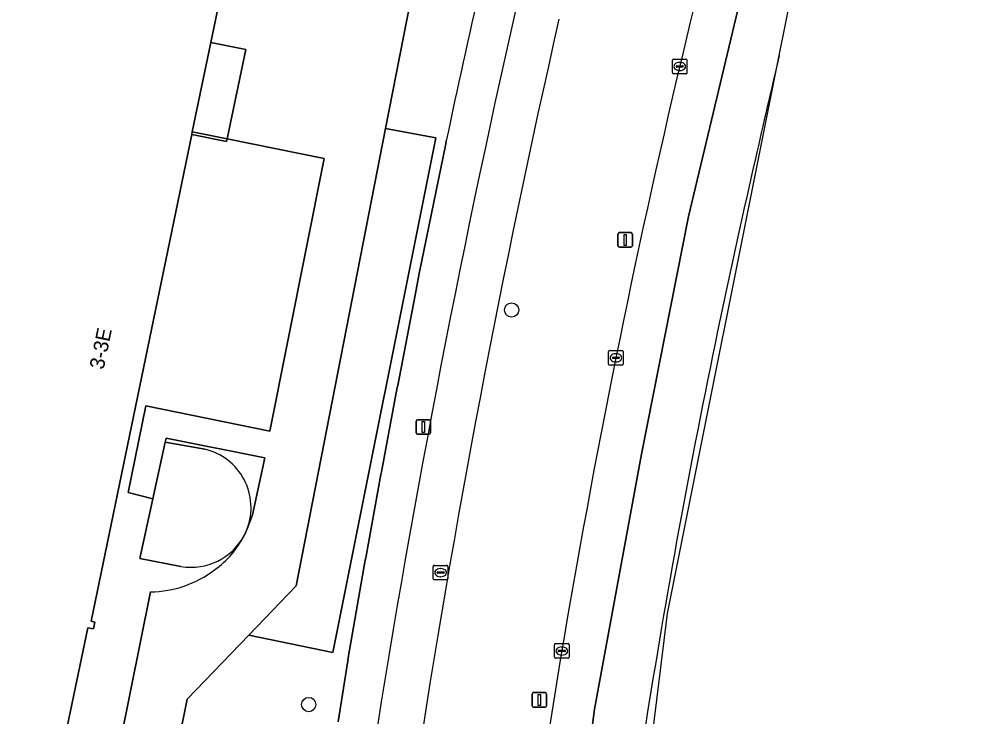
# Model space of a CAD drawing. Extents: x 161241 to 161758, y 384138 to 384885.
# Drawn here: x 161439 to 161505.2, y 384189 to 384236.8 of the extents above; entities that cross this region are included whole.
import ezdxf

# ---------------------------------------------------------------- set-up
doc = ezdxf.new("R2010")
doc.units = 0
for name, color, linetype in [('IMGEO_Berm_groen', 7, 'Continuous'), ('IMGEO_Boom', 7, 'Continuous'), ('IMGEO_Fietspad_gesloten', 7, 'Continuous'), ('IMGEO_Groenvoorziening', 7, 'Continuous'), ('IMGEO_Kolk', 7, 'Continuous'), ('IMGEO_Lichtmast', 7, 'Continuous'), ('IMGEO_Muur', 7, 'Continuous'), ('IMGEO_Pand', 7, 'Continuous'), ('IMGEO_Pand_nummerreeks', 7, 'Continuous'), ('IMGEO_Parkeervlak_open', 7, 'Continuous'), ('IMGEO_Rijbaan_lokaal_gesloten', 7, 'Continuous'), ('IMGEO_Rijbaan_lokaal_open', 7, 'Continuous'), ('IMGEO_Rioolput', 7, 'Continuous'), ('IMGEO_Voetpad_open', 7, 'Continuous')]:
    doc.layers.add(name, color=color, linetype=linetype)

msp = doc.modelspace()

# ---------------------------------------------------------------- linework, layer by layer
at = {"layer": 'IMGEO_Berm_groen'}
msp.add_lwpolyline([(161480.044, 384168.096), (161483.497, 384196.048), (161491.168, 384234.329)], dxfattribs=at)
for centre, radius, start, end in [((162060.147, 384097.056), 591.775, 164.583524, 168.642877), ((162191.8, 384074.084), 734.013, 167.191187, 171.331495), ((161981.717, 384117.185), 504.342, 166.56914, 167.39261), ((162049.283, 384098.342), 574.404, 167.029464, 169.792421), ((162080.075, 384092.431), 612.223, 168.585748, 172.505802), ((162105.793, 384089.027), 631.67, 169.869265, 172.34975)]:
    msp.add_arc(centre, radius, start, end, dxfattribs=at)
at = {"layer": 'IMGEO_Boom'}
for centre in [(161472.801, 384216.873), (161458.886, 384189.809)]:
    msp.add_circle(centre, 0.489, dxfattribs=at)
at = {"layer": 'IMGEO_Fietspad_gesloten'}
for centre, radius, start, end in [((162230.462, 384065.754), 776.602, 167.214855, 171.164573), ((162191.8, 384074.084), 734.013, 167.191187, 171.331495)]:
    msp.add_arc(centre, radius, start, end, dxfattribs=at)
at = {"layer": 'IMGEO_Groenvoorziening'}
for points in [[(161465.863, 384238.046), (161464.156, 384229.33), (161467.614, 384228.691), (161460.528, 384193.368), (161454.769, 384194.574), (161450.553, 384190.18), (161447.397, 384174.537)], [(161460.912, 384188.629), (161461.56, 384192.809), (161461.588, 384193.018), (161462.766, 384199.717), (161462.81, 384199.882), (161463.831, 384205.598), (161463.869, 384205.765), (161464.952, 384211.554), (161464.994, 384211.701), (161466.186, 384217.884), (161466.465, 384219.382), (161468.282, 384228.265), (161468.323, 384228.48)]]:
    msp.add_lwpolyline(points, dxfattribs=at)
msp.add_arc((162044.09, 384107.797), 588.279, 166.011457, 168.161921, dxfattribs=at)
at = {"layer": 'IMGEO_Kolk'}
for p, q in [((161483.835, 384233.155), (161483.835, 384234.007)), ((161483.91, 384234.081), (161484.762, 384234.081)), ((161484.323, 384233.861), (161484.348, 384233.861)), ((161484.836, 384234.007), (161484.836, 384233.155)), ((161484.094, 384233.575), (161484.094, 384233.587)), ((161484.532, 384233.538), (161484.134, 384233.538)), ((161484.137, 384233.624), (161484.535, 384233.624)), ((161484.346, 384233.301), (161484.321, 384233.301)), ((161484.578, 384233.587), (161484.578, 384233.575)), ((161484.762, 384233.081), (161483.91, 384233.081)), ((161479.459, 384213.165), (161479.459, 384214.017)), ((161479.534, 384214.091), (161480.386, 384214.091)), ((161480.46, 384214.017), (161480.46, 384213.165)), ((161479.718, 384213.585), (161479.718, 384213.597)), ((161480.156, 384213.548), (161479.758, 384213.548)), ((161479.761, 384213.634), (161480.159, 384213.634)), ((161479.97, 384213.311), (161479.945, 384213.311)), ((161479.947, 384213.871), (161479.972, 384213.871)), ((161480.202, 384213.597), (161480.202, 384213.585)), ((161480.386, 384213.091), (161479.534, 384213.091)), ((161475.748, 384193.059), (161475.748, 384193.911)), ((161475.823, 384193.985), (161476.675, 384193.985)), ((161476.007, 384193.479), (161476.007, 384193.491)), ((161476.05, 384193.528), (161476.448, 384193.528)), ((161476.236, 384193.765), (161476.261, 384193.765)), ((161476.491, 384193.491), (161476.491, 384193.479)), ((161476.749, 384193.911), (161476.749, 384193.059)), ((161476.675, 384192.985), (161475.823, 384192.985)), ((161476.445, 384193.442), (161476.047, 384193.442)), ((161476.259, 384193.205), (161476.234, 384193.205))]:
    msp.add_line(p, q, dxfattribs=at)
for points in [[(161483.835, 384233.155), (161483.835, 384234.007)], [(161483.91, 384234.081), (161484.762, 384234.081)], [(161484.836, 384234.007), (161484.836, 384233.155)], [(161484.762, 384233.081), (161483.91, 384233.081)], [(161479.459, 384213.165), (161479.459, 384214.017)], [(161479.534, 384214.091), (161480.386, 384214.091)], [(161480.46, 384214.017), (161480.46, 384213.165)], [(161480.386, 384213.091), (161479.534, 384213.091)], [(161475.748, 384193.059), (161475.748, 384193.911)], [(161475.823, 384193.985), (161476.675, 384193.985)], [(161476.749, 384193.911), (161476.749, 384193.059)], [(161476.675, 384192.985), (161475.823, 384192.985)]]:
    msp.add_lwpolyline(points, dxfattribs=at)
for centre, radius, start, end in [((161483.912, 384234.005), 0.0765, 91.55205, 178.44795), ((161483.912, 384234.005), 0.0765, 91.55205, 178.44795), ((161484.76, 384234.005), 0.0765, 1.55205, 88.44795), ((161484.76, 384234.005), 0.0765, 1.55205, 88.44795), ((161483.912, 384233.157), 0.0765, 181.55205, 268.44795), ((161483.912, 384233.157), 0.0765, 181.55205, 268.44795), ((161484.134, 384233.584), 0.0403, 85.87752, 175.75265), ((161484.131, 384233.574), 0.0366, 178.93798, 274.71019), ((161484.535, 384233.581), 0.043, 264.86636, 352.45326), ((161484.539, 384233.586), 0.0386, 1.73085, 96.63898), ((161484.76, 384233.157), 0.0765, 271.55205, 358.44795), ((161484.76, 384233.157), 0.0765, 271.55205, 358.44795), ((161479.536, 384214.015), 0.0765, 91.55205, 178.44795), ((161479.536, 384214.015), 0.0765, 91.55205, 178.44795), ((161480.384, 384214.015), 0.0765, 1.55205, 88.44795), ((161480.384, 384214.015), 0.0765, 1.55205, 88.44795), ((161479.758, 384213.594), 0.0403, 85.87752, 175.75265), ((161479.755, 384213.584), 0.0366, 178.93798, 274.71019), ((161480.159, 384213.591), 0.043, 264.86636, 352.45326), ((161480.163, 384213.596), 0.0386, 1.73085, 96.63898), ((161479.536, 384213.167), 0.0765, 181.55205, 268.44795), ((161479.536, 384213.167), 0.0765, 181.55205, 268.44795), ((161480.384, 384213.167), 0.0765, 271.55205, 358.44795), ((161480.384, 384213.167), 0.0765, 271.55205, 358.44795), ((161475.825, 384193.909), 0.0765, 91.55205, 178.44795), ((161475.825, 384193.909), 0.0765, 91.55205, 178.44795), ((161476.047, 384193.488), 0.0403, 85.87752, 175.75265), ((161476.044, 384193.478), 0.0366, 178.93798, 274.71019), ((161476.448, 384193.485), 0.043, 264.86636, 352.45326), ((161476.452, 384193.49), 0.0386, 1.73085, 96.63898), ((161476.673, 384193.909), 0.0765, 1.55205, 88.44795), ((161476.673, 384193.909), 0.0765, 1.55205, 88.44795), ((161475.825, 384193.061), 0.0765, 181.55205, 268.44795), ((161475.825, 384193.061), 0.0765, 181.55205, 268.44795), ((161476.673, 384193.061), 0.0765, 271.55205, 358.44795), ((161476.673, 384193.061), 0.0765, 271.55205, 358.44795)]:
    msp.add_arc(centre, radius, start, end, dxfattribs=at)
for centre, major_axis, ratio, start_param, end_param in [((161484.322, 384233.581), (-0.387, 0.002), 0.722429, 4.712389, 7.853982), ((161484.347, 384233.581), (-0.39, 0.002), 0.717154, 1.570796, 4.712389), ((161479.946, 384213.591), (-0.387, 0.002), 0.722429, 4.712389, 7.853982), ((161479.971, 384213.591), (-0.39, 0.002), 0.717154, 1.570796, 4.712389), ((161476.235, 384193.485), (-0.387, 0.002), 0.722429, 4.712389, 7.853982), ((161476.26, 384193.485), (-0.39, 0.002), 0.717154, 1.570796, 4.712389)]:
    msp.add_ellipse(centre, major_axis=major_axis, ratio=ratio, start_param=start_param, end_param=end_param, dxfattribs=at)
at = {"layer": 'IMGEO_Lichtmast'}
for p, q in [((161480.097, 384221.278), (161480.097, 384222.078)), ((161480.097, 384222.078), (161480.097, 384221.278)), ((161480.197, 384222.178), (161480.987, 384222.178)), ((161480.987, 384222.178), (161480.197, 384222.178)), ((161481.087, 384222.078), (161481.087, 384221.278)), ((161481.087, 384221.278), (161481.087, 384222.078)), ((161480.987, 384221.178), (161480.197, 384221.178)), ((161480.197, 384221.178), (161480.987, 384221.178)), ((161466.347, 384209.349), (161467.137, 384209.349)), ((161467.137, 384209.349), (161466.347, 384209.349)), ((161466.247, 384208.449), (161466.247, 384209.249)), ((161466.247, 384209.249), (161466.247, 384208.449)), ((161467.237, 384209.249), (161467.237, 384208.449)), ((161467.237, 384208.449), (161467.237, 384209.249)), ((161467.137, 384208.349), (161466.347, 384208.349)), ((161466.347, 384208.349), (161467.137, 384208.349)), ((161474.214, 384189.727), (161474.214, 384190.527)), ((161474.214, 384190.527), (161474.214, 384189.727)), ((161474.314, 384190.627), (161475.104, 384190.627)), ((161475.104, 384190.627), (161474.314, 384190.627)), ((161475.204, 384190.527), (161475.204, 384189.727)), ((161475.204, 384189.727), (161475.204, 384190.527)), ((161475.104, 384189.627), (161474.314, 384189.627)), ((161474.314, 384189.627), (161475.104, 384189.627))]:
    msp.add_line(p, q, dxfattribs=at)
for points in [[(161480.517, 384222.053), (161480.667, 384222.053), (161480.667, 384221.303), (161480.517, 384221.303), (161480.517, 384222.053)], [(161466.667, 384209.224), (161466.817, 384209.224), (161466.817, 384208.474), (161466.667, 384208.474), (161466.667, 384209.224)], [(161474.634, 384190.502), (161474.784, 384190.502), (161474.784, 384189.752), (161474.634, 384189.752), (161474.634, 384190.502)]]:
    msp.add_lwpolyline(points, dxfattribs=at)
for centre, start, end in [((161480.197, 384222.078), 90, 180), ((161480.197, 384222.078), 90, 180), ((161480.987, 384222.078), 0, 90), ((161480.987, 384222.078), 360, 90), ((161480.197, 384221.278), 180, 270), ((161480.197, 384221.278), 180, 270), ((161480.987, 384221.278), 270, 0), ((161480.987, 384221.278), 270, 0), ((161466.347, 384209.249), 90, 180), ((161466.347, 384209.249), 90, 180), ((161467.137, 384209.249), 0, 90), ((161467.137, 384209.249), 360, 90), ((161466.347, 384208.449), 180, 270), ((161466.347, 384208.449), 180, 270), ((161467.137, 384208.449), 270, 0), ((161467.137, 384208.449), 270, 0), ((161474.314, 384190.527), 90, 180), ((161474.314, 384190.527), 90, 180), ((161475.104, 384190.527), 0, 90), ((161475.104, 384190.527), 360, 90), ((161474.314, 384189.727), 180, 270), ((161474.314, 384189.727), 180, 270), ((161475.104, 384189.727), 270, 0), ((161475.104, 384189.727), 270, 0)]:
    msp.add_arc(centre, 0.1, start, end, dxfattribs=at)
at = {"layer": 'IMGEO_Muur'}
msp.add_lwpolyline([(161450.857, 384228.917), (161453.254, 384228.422), (161453.294, 384228.617), (161450.895, 384229.101)], close=True, dxfattribs=at)
at = {"layer": 'IMGEO_Pand'}
for points in [[(161434.318, 384239.067), (161425.758, 384198.275), (161415.583, 384200.253), (161414.471, 384194.926), (161416.602, 384194.481), (161414.411, 384183.984), (161413.538, 384179.804), (161425.148, 384177.381), (161424.271, 384173.178), (161435.648, 384170.803), (161436.086, 384172.902), (161436.521, 384174.985), (161439.412, 384174.382), (161443.732, 384195.077), (161444.116, 384194.997), (161444.215, 384195.469), (161443.954, 384195.524), (161450.857, 384228.917), (161450.895, 384229.101), (161452.162, 384235.232), (161453.42, 384241.315)], [(161451.764, 384207.323), (161449.046, 384207.808), (161448.196, 384203.927), (161447.3, 384199.836), (161450.119, 384199.287)], [(161454.473, 384201.437), (161454.663, 384201.86)]]:
    msp.add_lwpolyline(points, dxfattribs=at)
for centre, radius, start, end in [((161450.806, 384203.314), 4.122, 339.34786, 76.55842), ((161450.831, 384203.329), 4.104, 260.0128, 332.54741)]:
    msp.add_arc(centre, radius, start, end, dxfattribs=at)
at = {"layer": 'IMGEO_Parkeervlak_open'}
msp.add_lwpolyline([(161458.012, 384197.955), (161454.769, 384194.574), (161460.528, 384193.368), (161467.614, 384228.691), (161464.156, 384229.33)], close=True, dxfattribs=at)
at = {"layer": 'IMGEO_Rijbaan_lokaal_gesloten'}
for points in [[(161473.081, 384172.281), (161472.615, 384168.455), (161475.768, 384168.523), (161478.494, 384189.488), (161481.713, 384206.981), (161484.933, 384223.293), (161489.655, 384243.039), (161492.66, 384254.201), (161498.991, 384275.235), (161504.035, 384290.582), (161510.904, 384308.827), (161517.236, 384325.784), (161525.285, 384343.063), (161539.238, 384372.041), (161545.035, 384383.956), (161574.873, 384442.021), (161593.763, 384479.586), (161605.302, 384502.824), (161627.681, 384546.777), (161638.668, 384567.921)], [(161491.168, 384234.329), (161493.529, 384246.112), (161503.106, 384279.48), (161508.674, 384298.877), (161524.879, 384338.234), (161555.665, 384400.142), (161573.4, 384435.807), (161638.079, 384562.801)], [(161593.763, 384479.586), (161574.873, 384442.021), (161545.035, 384383.956), (161539.238, 384372.041), (161525.285, 384343.063), (161517.236, 384325.784), (161510.904, 384308.827), (161504.035, 384290.582), (161498.991, 384275.235), (161492.66, 384254.201), (161489.655, 384243.039), (161484.933, 384223.293), (161481.713, 384206.981), (161478.494, 384189.488), (161475.768, 384168.523), (161479.21, 384168.598), (161479.745, 384173.119)]]:
    msp.add_lwpolyline(points, dxfattribs=at)
for centre, radius, start, end in [((162060.147, 384097.056), 591.775, 164.583524, 168.642877), ((161981.717, 384117.185), 504.342, 166.56914, 167.39261), ((162049.283, 384098.342), 574.404, 167.029464, 169.792421), ((162080.075, 384092.431), 612.223, 168.585748, 172.505802), ((162105.793, 384089.027), 631.67, 169.869265, 172.34975)]:
    msp.add_arc(centre, radius, start, end, dxfattribs=at)
at = {"layer": 'IMGEO_Rijbaan_lokaal_open'}
for points in [[(161448.035, 384197.539), (161443.202, 384173.582), (161439.412, 384174.382), (161436.521, 384174.985), (161436.086, 384172.902), (161442.601, 384171.491), (161441.305, 384166.747), (161440.318, 384162.357), (161444.823, 384163.456), (161445.81, 384167.846), (161447.397, 384174.537), (161450.553, 384190.18), (161454.769, 384194.574), (161458.012, 384197.955), (161464.156, 384229.33), (161465.863, 384238.046), (161462.953, 384238.76), (161465.264, 384250), (161469.159, 384268.947), (161457.031, 384271.325)], [(161458.265, 384240.323), (161453.42, 384241.315), (161452.162, 384235.232), (161454.559, 384234.736), (161453.294, 384228.617), (161459.938, 384227.276), (161456.213, 384208.564), (161447.708, 384210.294), (161446.487, 384204.343), (161448.196, 384203.927), (161449.046, 384207.808), (161449.095, 384208.074), (161455.874, 384206.739), (161455.036, 384202.831), (161454.663, 384201.86), (161454.473, 384201.437)]]:
    msp.add_lwpolyline(points, dxfattribs=at)
for centre, radius, start, end in [((161448.701, 384204.312), 6.449, 305.18922, 333.52156), ((161447.965, 384204.882), 7.343, 270.54385, 307.31948)]:
    msp.add_arc(centre, radius, start, end, dxfattribs=at)
at = {"layer": 'IMGEO_Rioolput'}
for p, q in [((161467.432, 384198.432), (161467.432, 384199.284)), ((161467.507, 384199.358), (161468.359, 384199.358)), ((161467.691, 384198.852), (161467.691, 384198.864)), ((161468.129, 384198.815), (161467.731, 384198.815)), ((161467.734, 384198.901), (161468.132, 384198.901)), ((161467.92, 384199.138), (161467.945, 384199.138)), ((161468.175, 384198.864), (161468.175, 384198.852)), ((161468.433, 384199.284), (161468.433, 384198.432)), ((161468.359, 384198.358), (161467.507, 384198.358)), ((161467.943, 384198.578), (161467.918, 384198.578))]:
    msp.add_line(p, q, dxfattribs=at)
for points in [[(161467.432, 384198.432), (161467.432, 384199.284)], [(161467.507, 384199.358), (161468.359, 384199.358)], [(161468.433, 384199.284), (161468.433, 384198.432)], [(161468.359, 384198.358), (161467.507, 384198.358)]]:
    msp.add_lwpolyline(points, dxfattribs=at)
for centre, radius, start, end in [((161467.509, 384199.282), 0.0765, 91.55205, 178.44795), ((161467.509, 384199.282), 0.0765, 91.55205, 178.44795), ((161467.731, 384198.861), 0.0403, 85.87752, 175.75265), ((161467.728, 384198.851), 0.0366, 178.93798, 274.71019), ((161468.132, 384198.858), 0.043, 264.86636, 352.45326), ((161468.136, 384198.863), 0.0386, 1.73085, 96.63898), ((161468.357, 384199.282), 0.0765, 1.55205, 88.44795), ((161468.357, 384199.282), 0.0765, 1.55205, 88.44795), ((161467.509, 384198.434), 0.0765, 181.55205, 268.44795), ((161467.509, 384198.434), 0.0765, 181.55205, 268.44795), ((161468.357, 384198.434), 0.0765, 271.55205, 358.44795), ((161468.357, 384198.434), 0.0765, 271.55205, 358.44795)]:
    msp.add_arc(centre, radius, start, end, dxfattribs=at)
for centre, major_axis, ratio, start_param, end_param in [((161467.919, 384198.858), (-0.387, 0.002), 0.722429, 4.712389, 7.853982), ((161467.944, 384198.858), (-0.39, 0.002), 0.717154, 1.570796, 4.712389)]:
    msp.add_ellipse(centre, major_axis=major_axis, ratio=ratio, start_param=start_param, end_param=end_param, dxfattribs=at)
at = {"layer": 'IMGEO_Voetpad_open'}
msp.add_lwpolyline([(161450.895, 384229.101), (161453.294, 384228.617), (161454.559, 384234.736), (161452.162, 384235.232)], close=True, dxfattribs=at)
for points in [[(161450.119, 384199.287), (161447.3, 384199.836), (161448.196, 384203.927), (161446.487, 384204.343), (161447.708, 384210.294), (161456.213, 384208.564), (161459.938, 384227.276), (161453.294, 384228.617), (161453.254, 384228.422), (161450.857, 384228.917), (161443.954, 384195.524), (161444.215, 384195.469), (161444.116, 384194.997), (161443.732, 384195.077), (161439.412, 384174.382), (161443.202, 384173.582), (161448.035, 384197.539)], [(161468.323, 384228.48), (161468.282, 384228.265), (161466.465, 384219.382), (161466.186, 384217.884), (161464.994, 384211.701), (161464.952, 384211.554), (161463.869, 384205.765), (161463.831, 384205.598), (161462.81, 384199.882), (161462.766, 384199.717), (161461.588, 384193.018), (161461.56, 384192.809), (161460.912, 384188.629)], [(161454.663, 384201.86), (161455.036, 384202.831), (161455.874, 384206.739), (161449.095, 384208.074), (161449.046, 384207.808), (161451.764, 384207.323)]]:
    msp.add_lwpolyline(points, dxfattribs=at)
for centre, radius, start, end in [((162044.09, 384107.797), 588.279, 166.011457, 168.161921), ((162230.462, 384065.754), 776.602, 167.214855, 171.164573), ((161450.806, 384203.314), 4.122, 339.34786, 76.55842), ((161450.831, 384203.329), 4.104, 260.0128, 332.54741), ((161448.701, 384204.312), 6.449, 305.18922, 333.52156), ((161447.965, 384204.882), 7.343, 270.54385, 307.31948)]:
    msp.add_arc(centre, radius, start, end, dxfattribs=at)

# ---------------------------------------------------------------- texts
at = {"layer": 'IMGEO_Pand_nummerreeks'}
msp.add_text('3-3E', height=1, rotation=78.27749, dxfattribs=at).set_placement((161444.81, 384212.751))

doc.saveas('drawing.dxf')
